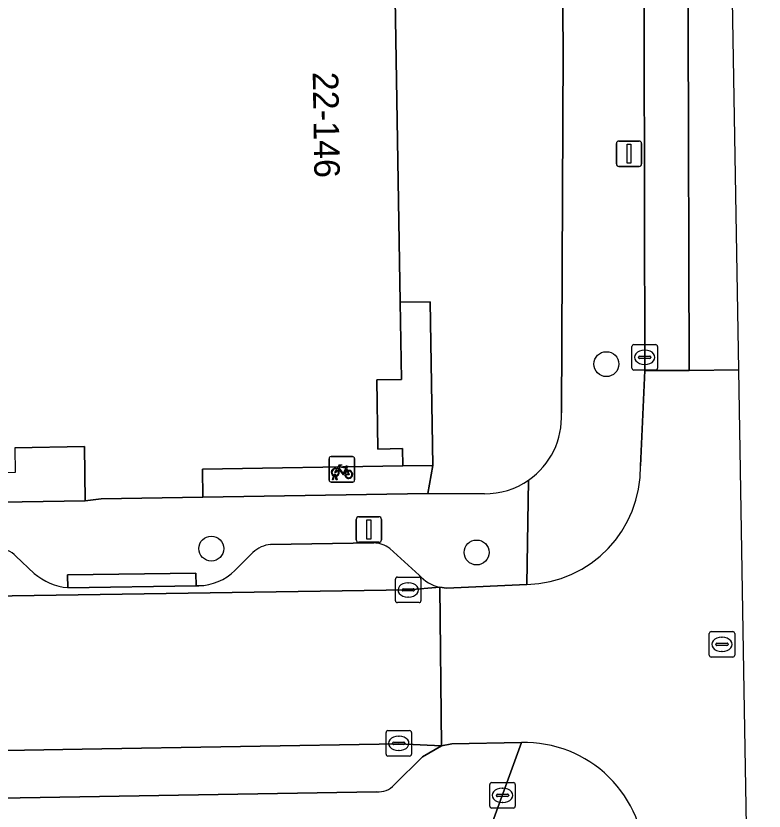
# Model space of a CAD drawing. Extents: x 161881 to 162523, y 381678 to 382381.
# Drawn here: x 162064.22 to 162093.58, y 382247.57 to 382278.76 of the extents above; entities that cross this region are included whole.
import ezdxf

# ---------------------------------------------------------------- set-up
doc = ezdxf.new("R2010")
doc.units = 0
for name, color, linetype in [('IMGEO_Boom', 7, 'Continuous'), ('IMGEO_Brandkraan', 7, 'Continuous'), ('IMGEO_Erf', 7, 'Continuous'), ('IMGEO_Fietsenrek', 7, 'Continuous'), ('IMGEO_Groenvoorziening', 7, 'Continuous'), ('IMGEO_Kolk', 7, 'Continuous'), ('IMGEO_Lichtmast', 7, 'Continuous'), ('IMGEO_Pand', 7, 'Continuous'), ('IMGEO_Pand_nummerreeks', 7, 'Continuous'), ('IMGEO_Parkeervlak_open', 7, 'Continuous'), ('IMGEO_Rijbaan_lokaal_gesloten', 7, 'Continuous'), ('IMGEO_Rijbaan_lokaal_open', 7, 'Continuous'), ('IMGEO_Rioolput', 7, 'Continuous'), ('IMGEO_Voetpad_open', 7, 'Continuous')]:
    doc.layers.add(name, color=color, linetype=linetype)

msp = doc.modelspace()

# ---------------------------------------------------------------- linework, layer by layer
at = {"layer": 'IMGEO_Boom'}
for centre in [(162087.388, 382265.102), (162071.89, 382257.865), (162082.295, 382257.714)]:
    msp.add_circle(centre, 0.489, dxfattribs=at)
at = {"layer": 'IMGEO_Brandkraan'}
for p, q in [((162082.888, 382248.688), (162083.74, 382248.688)), ((162082.813, 382247.762), (162082.813, 382248.614)), ((162083.301, 382248.468), (162083.326, 382248.468)), ((162083.814, 382248.614), (162083.814, 382247.762)), ((162083.072, 382248.182), (162083.072, 382248.194)), ((162083.51, 382248.145), (162083.112, 382248.145)), ((162083.115, 382248.231), (162083.513, 382248.231)), ((162083.556, 382248.194), (162083.556, 382248.182)), ((162083.324, 382247.908), (162083.299, 382247.908)), ((162083.74, 382247.688), (162082.888, 382247.688))]:
    msp.add_line(p, q, dxfattribs=at)
for points in [[(162082.888, 382248.688), (162083.74, 382248.688)], [(162082.813, 382247.762), (162082.813, 382248.614)], [(162083.814, 382248.614), (162083.814, 382247.762)], [(162083.74, 382247.688), (162082.888, 382247.688)]]:
    msp.add_lwpolyline(points, dxfattribs=at)
for centre, radius, start, end in [((162082.89, 382248.612), 0.0765, 91.552, 178.448), ((162082.89, 382248.612), 0.0765, 91.552, 178.448), ((162083.738, 382248.612), 0.0765, 1.552, 88.448), ((162083.738, 382248.612), 0.0765, 1.552, 88.448), ((162083.112, 382248.191), 0.0403, 85.8775, 175.7526), ((162083.109, 382248.181), 0.0366, 178.938, 274.7102), ((162083.513, 382248.188), 0.043, 264.8664, 352.4533), ((162083.517, 382248.193), 0.0386, 1.7309, 96.639), ((162082.89, 382247.764), 0.0765, 181.552, 268.448), ((162082.89, 382247.764), 0.0765, 181.552, 268.448), ((162083.738, 382247.764), 0.0765, 271.552, 358.448), ((162083.738, 382247.764), 0.0765, 271.552, 358.448)]:
    msp.add_arc(centre, radius, start, end, dxfattribs=at)
for centre, major_axis, ratio, start_param, end_param in [((162083.3, 382248.188), (-0.387, 0.002), 0.722429, 4.712389, 7.853982), ((162083.325, 382248.188), (-0.39, 0.002), 0.717154, 1.570796, 4.712389)]:
    msp.add_ellipse(centre, major_axis=major_axis, ratio=ratio, start_param=start_param, end_param=end_param, dxfattribs=at)
at = {"layer": 'IMGEO_Erf'}
for points in [[(162078.377, 382264.481), (162078.419, 382261.766), (162079.389, 382261.794), (162079.409, 382261.112), (162080.58, 382261.13), (162080.469, 382267.544), (162079.297, 382267.529), (162079.347, 382264.497)], [(162066.945, 382259.745), (162066.91, 382261.865), (162064.18, 382261.82), (162064.196, 382260.85), (162061.18, 382260.8), (162061.163, 382259.642)]]:
    msp.add_lwpolyline(points, close=True, dxfattribs=at)
at = {"layer": 'IMGEO_Fietsenrek'}
for p, q in [((162076.587, 382261.475), (162077.428, 382261.475)), ((162077.428, 382261.475), (162076.587, 382261.475)), ((162076.512, 382260.55), (162076.512, 382261.391)), ((162076.512, 382261.391), (162076.512, 382260.55)), ((162077.512, 382261.4), (162077.512, 382260.559)), ((162077.512, 382260.559), (162077.512, 382261.4)), ((162077.199, 382261.024), (162077.235, 382260.929)), ((162076.639, 382260.559), (162076.678, 382260.719)), ((162076.673, 382260.559), (162076.639, 382260.559)), ((162076.708, 382260.707), (162076.673, 382260.559)), ((162076.75, 382260.731), (162076.749, 382260.735)), ((162076.791, 382260.559), (162076.757, 382260.701)), ((162076.781, 382260.742), (162076.782, 382260.735)), ((162076.789, 382260.705), (162076.824, 382260.559)), ((162076.824, 382260.559), (162076.791, 382260.559)), ((162077.437, 382260.475), (162076.596, 382260.475)), ((162076.596, 382260.475), (162077.437, 382260.475))]:
    msp.add_line(p, q, dxfattribs=at)
for points in [[(162076.825, 382261.001), (162076.92, 382261.165), (162077.006, 382261.151), (162077.008, 382261.142), (162076.952, 382261.131), (162076.925, 382261.086), (162077.181, 382261.045)], [(162076.846, 382260.949), (162076.794, 382260.859), (162076.754, 382260.834), (162076.755, 382260.881), (162076.81, 382260.975)], [(162077.121, 382260.757), (162077.071, 382260.757), (162076.88, 382261.008), (162076.861, 382260.976)], [(162077.168, 382261.02), (162076.911, 382261.061), (162076.894, 382261.032), (162077.061, 382260.812), (162077.168, 382261.02)], [(162077.216, 382260.922), (162077.186, 382260.999), (162077.077, 382260.781), (162077.12, 382260.781)], [(162077.15, 382260.781), (162077.27, 382260.78), (162077.226, 382260.894)], [(162077.246, 382260.901), (162077.301, 382260.756), (162077.151, 382260.756)], [(162077.181, 382261.045), (162077.206, 382261.094), (162077.2, 382261.098), (162077.177, 382261.102), (162077.165, 382261.109), (162077.164, 382261.112), (162077.166, 382261.117), (162077.261, 382261.102), (162077.263, 382261.092), (162077.253, 382261.079), (162077.241, 382261.073), (162077.227, 382261.079), (162077.199, 382261.024)]]:
    msp.add_lwpolyline(points, dxfattribs=at)
for centre, radius, start, end in [((162076.59, 382261.397), 0.0779, 92.4484, 184.2845), ((162076.59, 382261.397), 0.0779, 92.4484, 184.2845), ((162077.434, 382261.397), 0.0779, 2.4484, 94.2845), ((162077.434, 382261.397), 0.0779, 2.4484, 94.2845), ((162076.752, 382260.86), 0.159, 62.6766, 242.1369), ((162076.752, 382260.86), 0.129, 63.3192, 238.903), ((162076.752, 382260.86), 0.129, 283.6043, 43.4302), ((162076.752, 382260.86), 0.159, 283.5766, 46.6042), ((162077.279, 382260.776), 0.159, 113.3408, 178.3217), ((162077.279, 382260.776), 0.159, 187.0065, 105.7708), ((162077.279, 382260.776), 0.129, 113.923, 177.9556), ((162077.279, 382260.776), 0.129, 188.6715, 104.5883), ((162076.59, 382260.553), 0.0779, 182.4484, 274.2845), ((162076.59, 382260.553), 0.0779, 182.4484, 274.2845), ((162076.732, 382260.731), 0.0499, 12.8025, 158.6934), ((162076.752, 382260.86), 0.159, 253.9967, 271.7867), ((162076.732, 382260.731), 0.0174, 12.8025, 163.4502), ((162076.752, 382260.86), 0.129, 253.415, 269.0204), ((162077.434, 382260.553), 0.0779, 272.4484, 4.2845), ((162077.434, 382260.553), 0.0779, 272.4484, 4.2845)]:
    msp.add_arc(centre, radius, start, end, dxfattribs=at)
at = {"layer": 'IMGEO_Groenvoorziening'}
for points in [[(162085.511, 382297.387), (162078.807, 382297.449), (162078.914, 382291.527), (162080.075, 382291.525), (162080.273, 382279.419), (162079.1, 382279.435), (162079.297, 382267.529), (162080.469, 382267.544), (162080.58, 382261.13), (162080.378, 382260.021), (162082.601, 382260.015)], [(162085.625, 382263.188), (162085.692, 382277.43), (162085.511, 382297.387)]]:
    msp.add_lwpolyline(points, dxfattribs=at)
for centre, radius, start, end in [((162082.615, 382263.027), 3.014, 304.883, 3.0537), ((162082.616, 382263.034), 3.019, 269.7148, 304.8054)]:
    msp.add_arc(centre, radius, start, end, dxfattribs=at)
at = {"layer": 'IMGEO_Kolk'}
for p, q in [((162088.467, 382265.87), (162089.319, 382265.87)), ((162088.392, 382264.944), (162088.392, 382265.796)), ((162088.88, 382265.65), (162088.905, 382265.65)), ((162089.393, 382265.796), (162089.393, 382264.944)), ((162088.651, 382265.364), (162088.651, 382265.376)), ((162089.089, 382265.327), (162088.691, 382265.327)), ((162088.694, 382265.413), (162089.092, 382265.413)), ((162089.135, 382265.376), (162089.135, 382265.364)), ((162088.903, 382265.09), (162088.878, 382265.09)), ((162089.319, 382264.87), (162088.467, 382264.87)), ((162079.114, 382255.82), (162079.114, 382256.672)), ((162079.189, 382256.746), (162080.041, 382256.746)), ((162079.602, 382256.526), (162079.627, 382256.526)), ((162080.115, 382256.672), (162080.115, 382255.82)), ((162079.373, 382256.24), (162079.373, 382256.252)), ((162079.811, 382256.203), (162079.413, 382256.203)), ((162079.416, 382256.289), (162079.814, 382256.289)), ((162079.857, 382256.252), (162079.857, 382256.24)), ((162079.625, 382255.966), (162079.6, 382255.966)), ((162080.041, 382255.746), (162079.189, 382255.746)), ((162078.743, 382249.799), (162078.743, 382250.651)), ((162078.818, 382250.725), (162079.67, 382250.725)), ((162079.744, 382250.651), (162079.744, 382249.799)), ((162079.045, 382250.268), (162079.443, 382250.268)), ((162079.231, 382250.505), (162079.256, 382250.505)), ((162079.002, 382250.219), (162079.002, 382250.231)), ((162079.44, 382250.182), (162079.042, 382250.182)), ((162079.254, 382249.945), (162079.229, 382249.945)), ((162079.486, 382250.231), (162079.486, 382250.219)), ((162079.67, 382249.725), (162078.818, 382249.725))]:
    msp.add_line(p, q, dxfattribs=at)
for points in [[(162088.467, 382265.87), (162089.319, 382265.87)], [(162088.392, 382264.944), (162088.392, 382265.796)], [(162089.393, 382265.796), (162089.393, 382264.944)], [(162089.319, 382264.87), (162088.467, 382264.87)], [(162079.114, 382255.82), (162079.114, 382256.672)], [(162079.189, 382256.746), (162080.041, 382256.746)], [(162080.115, 382256.672), (162080.115, 382255.82)], [(162080.041, 382255.746), (162079.189, 382255.746)], [(162078.743, 382249.799), (162078.743, 382250.651)], [(162078.818, 382250.725), (162079.67, 382250.725)], [(162079.744, 382250.651), (162079.744, 382249.799)], [(162079.67, 382249.725), (162078.818, 382249.725)]]:
    msp.add_lwpolyline(points, dxfattribs=at)
for centre, radius, start, end in [((162088.469, 382265.794), 0.0765, 91.552, 178.448), ((162088.469, 382265.794), 0.0765, 91.552, 178.448), ((162089.317, 382265.794), 0.0765, 1.552, 88.448), ((162089.317, 382265.794), 0.0765, 1.552, 88.448), ((162088.691, 382265.373), 0.0403, 85.8775, 175.7526), ((162088.688, 382265.363), 0.0366, 178.938, 274.7102), ((162089.092, 382265.37), 0.043, 264.8664, 352.4533), ((162089.096, 382265.375), 0.0386, 1.7309, 96.639), ((162088.469, 382264.946), 0.0765, 181.552, 268.448), ((162088.469, 382264.946), 0.0765, 181.552, 268.448), ((162089.317, 382264.946), 0.0765, 271.552, 358.448), ((162089.317, 382264.946), 0.0765, 271.552, 358.448), ((162079.191, 382256.67), 0.0765, 91.552, 178.448), ((162079.191, 382256.67), 0.0765, 91.552, 178.448), ((162080.039, 382256.67), 0.0765, 1.552, 88.448), ((162080.039, 382256.67), 0.0765, 1.552, 88.448), ((162079.413, 382256.249), 0.0403, 85.8775, 175.7526), ((162079.41, 382256.239), 0.0366, 178.938, 274.7102), ((162079.814, 382256.246), 0.043, 264.8664, 352.4533), ((162079.818, 382256.251), 0.0386, 1.7309, 96.639), ((162079.191, 382255.822), 0.0765, 181.552, 268.448), ((162079.191, 382255.822), 0.0765, 181.552, 268.448), ((162080.039, 382255.822), 0.0765, 271.552, 358.448), ((162080.039, 382255.822), 0.0765, 271.552, 358.448), ((162078.82, 382250.649), 0.0765, 91.552, 178.448), ((162078.82, 382250.649), 0.0765, 91.552, 178.448), ((162079.668, 382250.649), 0.0765, 1.552, 88.448), ((162079.668, 382250.649), 0.0765, 1.552, 88.448), ((162079.042, 382250.228), 0.0403, 85.8775, 175.7526), ((162079.447, 382250.23), 0.0386, 1.7309, 96.639), ((162079.039, 382250.218), 0.0366, 178.938, 274.7102), ((162079.443, 382250.225), 0.043, 264.8664, 352.4533), ((162078.82, 382249.801), 0.0765, 181.552, 268.448), ((162078.82, 382249.801), 0.0765, 181.552, 268.448), ((162079.668, 382249.801), 0.0765, 271.552, 358.448), ((162079.668, 382249.801), 0.0765, 271.552, 358.448)]:
    msp.add_arc(centre, radius, start, end, dxfattribs=at)
for centre, major_axis, ratio, start_param, end_param in [((162088.879, 382265.37), (-0.387, 0.002), 0.722429, 4.712389, 7.853982), ((162088.904, 382265.37), (-0.39, 0.002), 0.717154, 1.570796, 4.712389), ((162079.601, 382256.246), (-0.387, 0.002), 0.722429, 4.712389, 7.853982), ((162079.626, 382256.246), (-0.39, 0.002), 0.717154, 1.570796, 4.712389), ((162079.23, 382250.225), (-0.387, 0.002), 0.722429, 4.712389, 7.853982), ((162079.255, 382250.225), (-0.39, 0.002), 0.717154, 1.570796, 4.712389)]:
    msp.add_ellipse(centre, major_axis=major_axis, ratio=ratio, start_param=start_param, end_param=end_param, dxfattribs=at)
at = {"layer": 'IMGEO_Lichtmast'}
for p, q in [((162087.78, 382272.954), (162087.78, 382273.754)), ((162087.78, 382273.754), (162087.78, 382272.954)), ((162087.88, 382273.854), (162088.67, 382273.854)), ((162088.67, 382273.854), (162087.88, 382273.854)), ((162088.77, 382273.754), (162088.77, 382272.954)), ((162088.77, 382272.954), (162088.77, 382273.754)), ((162088.67, 382272.854), (162087.88, 382272.854)), ((162087.88, 382272.854), (162088.67, 382272.854)), ((162077.574, 382258.214), (162077.574, 382259.014)), ((162077.574, 382259.014), (162077.574, 382258.214)), ((162077.674, 382259.114), (162078.464, 382259.114)), ((162078.464, 382259.114), (162077.674, 382259.114)), ((162078.564, 382259.014), (162078.564, 382258.214)), ((162078.564, 382258.214), (162078.564, 382259.014)), ((162078.464, 382258.114), (162077.674, 382258.114)), ((162077.674, 382258.114), (162078.464, 382258.114))]:
    msp.add_line(p, q, dxfattribs=at)
for points in [[(162088.2, 382273.729), (162088.35, 382273.729), (162088.35, 382272.979), (162088.2, 382272.979), (162088.2, 382273.729)], [(162077.994, 382258.989), (162078.144, 382258.989), (162078.144, 382258.239), (162077.994, 382258.239), (162077.994, 382258.989)]]:
    msp.add_lwpolyline(points, dxfattribs=at)
for centre, start, end in [((162087.88, 382273.754), 90, 180), ((162087.88, 382273.754), 90, 180), ((162088.67, 382273.754), 0, 90), ((162088.67, 382273.754), 360, 90), ((162087.88, 382272.954), 180, 270), ((162087.88, 382272.954), 180, 270), ((162088.67, 382272.954), 270, 0), ((162088.67, 382272.954), 270, 0), ((162077.674, 382259.014), 90, 180), ((162077.674, 382259.014), 90, 180), ((162078.464, 382259.014), 0, 90), ((162078.464, 382259.014), 360, 90), ((162077.674, 382258.214), 180, 270), ((162077.674, 382258.214), 180, 270), ((162078.464, 382258.214), 270, 0), ((162078.464, 382258.214), 270, 0)]:
    msp.add_arc(centre, 0.1, start, end, dxfattribs=at)
at = {"layer": 'IMGEO_Pand'}
msp.add_lwpolyline([(162064.18, 382261.82), (162066.91, 382261.865), (162066.945, 382259.745), (162067.569, 382259.816), (162071.562, 382259.88), (162071.545, 382260.985), (162079.409, 382261.112), (162079.389, 382261.794), (162078.419, 382261.766), (162078.377, 382264.481), (162079.347, 382264.497), (162079.297, 382267.529), (162079.1, 382279.435)], dxfattribs=at)
at = {"layer": 'IMGEO_Parkeervlak_open'}
for points in [[(162078.26, 382258.089), (162074.215, 382258.029)], [(162080.045, 382256.825), (162078.887, 382257.867)], [(162064.945, 382256.892), (162064.224, 382257.573)], [(162073.523, 382257.71), (162072.809, 382257.006)], [(162042.324, 382255.638), (162046.228, 382255.715), (162057.159, 382255.912), (162079.611, 382256.245), (162080.849, 382256.349)], [(162071.403, 382256.412), (162071.291, 382256.405), (162066.262, 382256.333)], [(162079.065, 382248.596), (162080.177, 382249.699), (162080.926, 382250.13), (162079.246, 382250.204), (162066.82, 382250), (162063.043, 382249.938), (162058.178, 382249.872)], [(162061.28, 382248.035), (162078.373, 382248.328)]]:
    msp.add_lwpolyline(points, dxfattribs=at)
for centre, radius, start, end in [((162078.248, 382257.059), 1.03, 51.657, 89.3483), ((162063.526, 382256.871), 0.991, 45.1695, 90.5595), ((162074.305, 382256.925), 1.108, 94.634, 134.8637), ((162066.498, 382258.721), 2.399, 229.6558, 264.3466), ((162071.373, 382258.444), 2.032, 270.841, 314.9647), ((162081.214, 382257.882), 1.576, 222.1301, 256.6154), ((162078.456, 382249.142), 0.818, 264.2068, 318.1343)]:
    msp.add_arc(centre, radius, start, end, dxfattribs=at)
at = {"layer": 'IMGEO_Rijbaan_lokaal_gesloten'}
msp.add_lwpolyline([(162088.755, 382313.548), (162088.825, 382301.112), (162088.827, 382298.072), (162088.9, 382264.855), (162090.631, 382264.858), (162090.406, 382346.455)], dxfattribs=at)
at = {"layer": 'IMGEO_Rijbaan_lokaal_open'}
for points in [[(162090.406, 382346.455), (162090.631, 382264.858), (162092.582, 382264.872), (162092.582, 382264.872), (162092.112, 382292.35), (162091.125, 382350.041), (162079.649, 382368.872)], [(162092.582, 382264.872), (162092.582, 382264.872), (162090.631, 382264.858), (162088.9, 382264.855), (162088.73, 382261.117)], [(162089.043, 382208.449), (162089.135, 382206.465), (162090.961, 382206.52), (162093.327, 382206.78), (162093.575, 382206.795), (162093.575, 382206.795), (162093.544, 382208.615), (162093.544, 382208.615), (162093.251, 382208.601), (162093.226, 382227.208), (162093.226, 382227.227), (162092.784, 382253.072), (162092.582, 382264.872)], [(162042.017, 382249.565), (162050.065, 382249.756), (162058.178, 382249.872), (162063.043, 382249.938), (162066.82, 382250), (162079.246, 382250.204), (162080.926, 382250.13), (162080.849, 382256.349), (162079.611, 382256.245), (162057.159, 382255.912), (162046.228, 382255.715), (162042.324, 382255.638)], [(162084.272, 382256.457), (162081.122, 382256.309), (162080.849, 382256.349), (162080.926, 382250.13), (162081.33, 382250.21), (162084.055, 382250.261)]]:
    msp.add_lwpolyline(points, dxfattribs=at)
for centre, radius, start, end in [((162084.149, 382261.037), 4.581, 271.5352, 1.0031), ((162084.168, 382245.525), 4.737, 359.6749, 91.3621)]:
    msp.add_arc(centre, radius, start, end, dxfattribs=at)
at = {"layer": 'IMGEO_Rioolput'}
for p, q in [((162091.497, 382254.61), (162092.349, 382254.61)), ((162091.422, 382253.684), (162091.422, 382254.536)), ((162091.91, 382254.39), (162091.935, 382254.39)), ((162092.423, 382254.536), (162092.423, 382253.684)), ((162091.681, 382254.104), (162091.681, 382254.116)), ((162092.119, 382254.067), (162091.721, 382254.067)), ((162091.724, 382254.153), (162092.122, 382254.153)), ((162092.165, 382254.116), (162092.165, 382254.104)), ((162091.933, 382253.83), (162091.908, 382253.83)), ((162092.349, 382253.61), (162091.497, 382253.61))]:
    msp.add_line(p, q, dxfattribs=at)
for points in [[(162091.497, 382254.61), (162092.349, 382254.61)], [(162091.422, 382253.684), (162091.422, 382254.536)], [(162092.423, 382254.536), (162092.423, 382253.684)], [(162092.349, 382253.61), (162091.497, 382253.61)]]:
    msp.add_lwpolyline(points, dxfattribs=at)
for centre, radius, start, end in [((162091.499, 382254.534), 0.0765, 91.552, 178.448), ((162091.499, 382254.534), 0.0765, 91.552, 178.448), ((162092.347, 382254.534), 0.0765, 1.552, 88.448), ((162092.347, 382254.534), 0.0765, 1.552, 88.448), ((162091.721, 382254.113), 0.0403, 85.8775, 175.7526), ((162091.718, 382254.103), 0.0366, 178.938, 274.7102), ((162092.122, 382254.11), 0.043, 264.8664, 352.4533), ((162092.126, 382254.115), 0.0386, 1.7309, 96.639), ((162091.499, 382253.686), 0.0765, 181.552, 268.448), ((162091.499, 382253.686), 0.0765, 181.552, 268.448), ((162092.347, 382253.686), 0.0765, 271.552, 358.448), ((162092.347, 382253.686), 0.0765, 271.552, 358.448)]:
    msp.add_arc(centre, radius, start, end, dxfattribs=at)
for centre, major_axis, ratio, start_param, end_param in [((162091.909, 382254.11), (-0.387, 0.002), 0.722429, 4.712389, 7.853982), ((162091.934, 382254.11), (-0.39, 0.002), 0.717154, 1.570796, 4.712389)]:
    msp.add_ellipse(centre, major_axis=major_axis, ratio=ratio, start_param=start_param, end_param=end_param, dxfattribs=at)
at = {"layer": 'IMGEO_Voetpad_open'}
for points in [[(162088.73, 382261.117), (162088.9, 382264.855), (162088.827, 382298.072), (162087.58, 382298.089), (162087.573, 382301.117), (162088.825, 382301.112), (162088.755, 382313.548)], [(162085.446, 382304.574), (162085.47, 382301.915), (162085.511, 382297.387), (162085.692, 382277.43), (162085.625, 382263.188)], [(162080.849, 382256.349), (162081.122, 382256.309), (162084.272, 382256.457), (162084.339, 382260.555)], [(162084.339, 382260.555), (162084.272, 382256.457)], [(162082.601, 382260.015), (162080.378, 382260.021), (162071.562, 382259.88), (162067.569, 382259.816), (162066.945, 382259.745), (162061.163, 382259.642), (162049.262, 382259.442), (162037.18, 382259.244)], [(162074.215, 382258.029), (162078.26, 382258.089)], [(162078.887, 382257.867), (162080.045, 382256.825)], [(162064.224, 382257.573), (162064.945, 382256.892)], [(162072.809, 382257.006), (162073.523, 382257.71)], [(162066.262, 382256.333), (162066.249, 382256.833), (162071.284, 382256.904), (162071.291, 382256.405), (162071.403, 382256.412)], [(162082.549, 382246.131), (162084.055, 382250.261), (162081.33, 382250.21), (162080.926, 382250.13), (162080.177, 382249.699), (162079.065, 382248.596)], [(162084.055, 382250.261), (162082.549, 382246.131)], [(162078.373, 382248.328), (162061.28, 382248.035)]]:
    msp.add_lwpolyline(points, dxfattribs=at)
for points in [[(162080.378, 382260.021), (162080.58, 382261.13), (162079.409, 382261.112), (162071.545, 382260.985), (162071.562, 382259.88)], [(162071.291, 382256.405), (162071.284, 382256.904), (162066.249, 382256.833), (162066.262, 382256.333)]]:
    msp.add_lwpolyline(points, close=True, dxfattribs=at)
for centre, radius, start, end in [((162082.615, 382263.027), 3.014, 304.883, 3.0537), ((162084.149, 382261.037), 4.581, 271.5352, 1.0031), ((162082.616, 382263.034), 3.019, 269.7148, 304.8054), ((162078.248, 382257.059), 1.03, 51.657, 89.3483), ((162063.526, 382256.871), 0.991, 45.1695, 90.5595), ((162074.305, 382256.925), 1.108, 94.634, 134.8637), ((162066.498, 382258.721), 2.399, 229.6558, 264.3466), ((162071.373, 382258.444), 2.032, 270.841, 314.9647), ((162081.214, 382257.882), 1.576, 222.1301, 256.6154), ((162084.168, 382245.525), 4.737, 359.6749, 91.3621), ((162078.456, 382249.142), 0.818, 264.2068, 318.1343)]:
    msp.add_arc(centre, radius, start, end, dxfattribs=at)

# ---------------------------------------------------------------- texts
at = {"layer": 'IMGEO_Pand_nummerreeks'}
msp.add_text('22-146', height=1, rotation=270.9473, dxfattribs=at).set_placement((162075.867, 382276.561))

doc.saveas('drawing.dxf')
